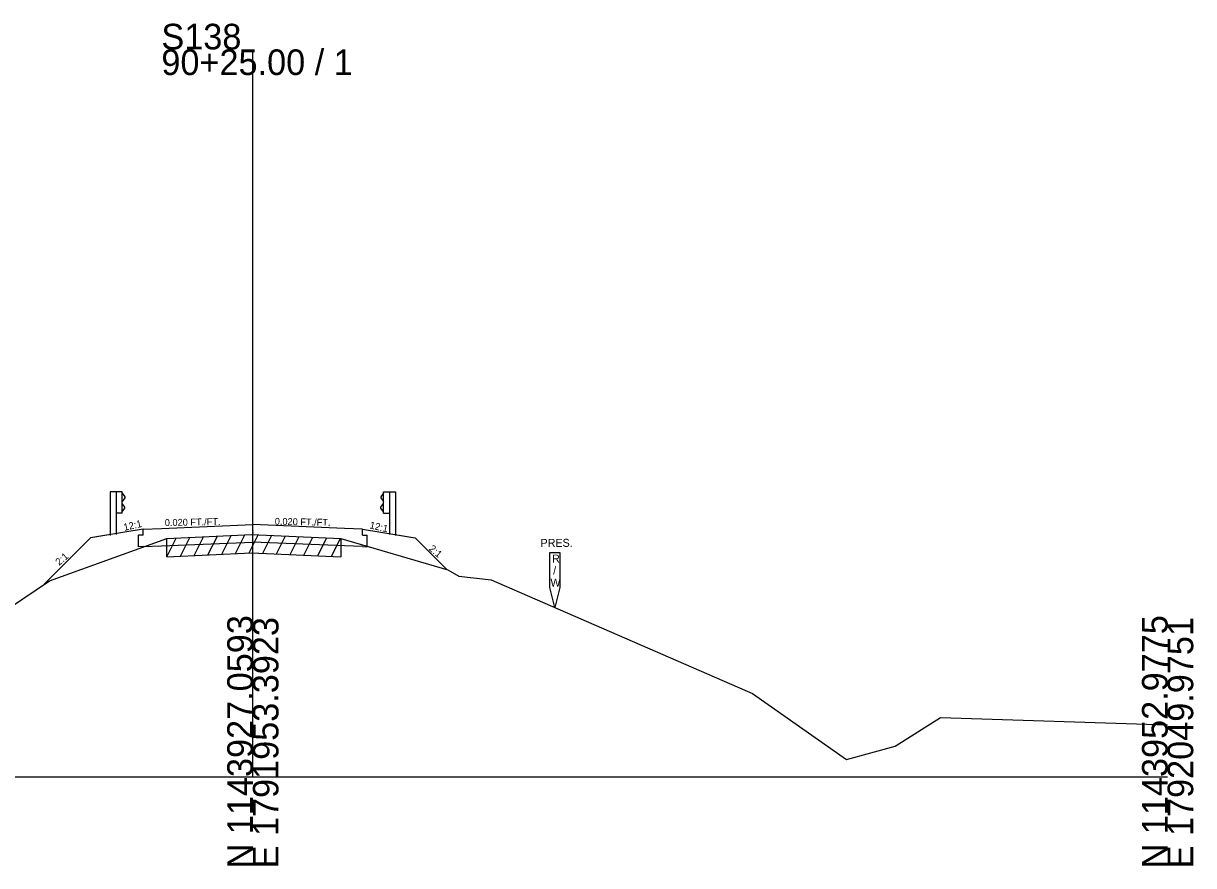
# Model space of a CAD drawing. Extents: x -26 to 1203, y -10 to 19606.
# Drawn here: x 1074.9 to 1202.8, y 490.3 to 582.4 of the extents above; entities that cross this region are included whole.
import ezdxf

# ---------------------------------------------------------------- set-up
doc = ezdxf.new("R2010")
doc.units = 0
for name, color, linetype in [('RD_EX_Driveway', 7, 'Continuous'), ('RD_GPK_XS_Cell', 7, 'Continuous'), ('RD_XS_Base', 7, 'Continuous'), ('RD_XS_EarthShd', 7, 'Continuous'), ('RD_XS_ExGround', 7, 'Continuous'), ('RD_XS_ExPaveRet', 7, 'Continuous'), ('RD_XS_ExRW', 7, 'Continuous'), ('RD_XS_GR', 7, 'Continuous'), ('RD_XS_Pave', 7, 'Continuous'), ('RD_XS_TieSlope', 7, 'Continuous'), ('RD_XS_TX_Slope', 7, 'Continuous')]:
    doc.layers.add(name, color=color, linetype=linetype)

msp = doc.modelspace()

# ---------------------------------------------------------------- linework, layer by layer
at = {"layer": 'RD_GPK_XS_Cell'}
for p, q in [((1100, 500), (1100, 579.55)), ((1000, 500), (1100, 500)), ((1100, 500), (1200, 500))]:
    msp.add_line(p, q, dxfattribs=at)
at = {"layer": 'RD_XS_Base'}
for p, q in [((1088, 526.45), (1088, 527.09)), ((1112, 526.45), (1112, 527.09)), ((1088, 526.45), (1087.5, 526.43)), ((1087.5, 525.16), (1087.5, 526.43)), ((1112, 526.45), (1112.5, 526.43)), ((1112.5, 525.16), (1112.5, 526.43)), ((1088, 525.18), (1087.5, 525.16)), ((1088, 525.18), (1090, 525.27)), ((1090, 525.27), (1100, 525.68)), ((1110, 525.27), (1100, 525.68)), ((1112, 525.18), (1110, 525.27)), ((1112, 525.18), (1112.5, 525.16))]:
    msp.add_line(p, q, dxfattribs=at)
at = {"layer": 'RD_XS_EarthShd'}
for p, q in [((1088, 527.09), (1086, 526.76)), ((1112, 527.09), (1114, 526.76)), ((1077.2, 521.08), (1082.25, 526.13)), ((1086, 526.76), (1082.25, 526.13)), ((1086, 526.76), (1082.5, 526.17)), ((1114, 526.76), (1117.5, 526.17)), ((1114, 526.76), (1117.75, 526.13))]:
    msp.add_line(p, q, dxfattribs=at)
at = {"layer": 'RD_XS_ExGround'}
msp.add_lwpolyline([(1000, 504.14), (1020.61, 502.38), (1030.88, 502.49), (1050.98, 502.72), (1059.01, 508.8), (1077.76, 521.46), (1090.59, 526.07), (1099.86, 526.52), (1109.63, 526.08), (1121.33, 522.66), (1122.51, 521.95), (1126.05, 521.54), (1154.62, 509.11), (1164.88, 501.91), (1170.21, 503.36), (1175.17, 506.5), (1200, 505.69)], dxfattribs=at)
at = {"layer": 'RD_XS_ExPaveRet'}
for p, q in [((1090.59, 524.07), (1091.62, 526.12)), ((1090.59, 524.07), (1090.59, 526.07)), ((1092.09, 524.14), (1093.12, 526.19)), ((1093.59, 524.21), (1094.62, 526.26)), ((1095.09, 524.29), (1096.12, 526.33)), ((1096.59, 524.36), (1097.62, 526.41)), ((1098.09, 524.43), (1099.12, 526.48)), ((1099.59, 524.5), (1100.58, 526.49)), ((1101.09, 524.46), (1102.07, 526.42)), ((1102.59, 524.4), (1103.57, 526.35)), ((1104.09, 524.33), (1105.07, 526.29)), ((1105.59, 524.26), (1106.57, 526.22)), ((1107.09, 524.2), (1108.07, 526.15)), ((1108.59, 524.13), (1109.57, 526.09)), ((1109.63, 526.08), (1109.63, 524.08)), ((1090.59, 524.07), (1099.86, 524.52)), ((1099.86, 524.52), (1109.63, 524.08))]:
    msp.add_line(p, q, dxfattribs=at)
at = {"layer": 'RD_XS_ExRW'}
msp.add_lwpolyline([(1132.45, 524.53), (1133.55, 524.53), (1133.55, 520.7), (1133, 518.52), (1132.45, 520.7)], close=True, dxfattribs=at)
at = {"layer": 'RD_XS_GR'}
for p, q in [((1084.4, 531.17), (1084.4, 526.41)), ((1085.06, 531.17), (1084.4, 531.17)), ((1085.06, 531.17), (1085.06, 526.52)), ((1085.73, 531.17), (1085.06, 531.17)), ((1085.73, 528.84), (1085.73, 531.17)), ((1085.73, 531.03), (1086, 530.63)), ((1114.27, 531.03), (1114, 530.63)), ((1114.27, 528.84), (1114.27, 531.17)), ((1114.27, 531.17), (1114.94, 531.17)), ((1114.94, 531.17), (1114.94, 526.52)), ((1114.94, 531.17), (1115.6, 531.17)), ((1115.6, 531.17), (1115.6, 526.41)), ((1086, 530.53), (1085.73, 530.13)), ((1086, 529.49), (1085.73, 529.89)), ((1086, 530.63), (1086, 530.53)), ((1114, 530.63), (1114, 530.53)), ((1114, 530.53), (1114.27, 530.13)), ((1114, 529.49), (1114.27, 529.89)), ((1085.73, 528.84), (1085.06, 528.84)), ((1085.73, 528.99), (1086, 529.39)), ((1086, 529.39), (1086, 529.49)), ((1114, 529.39), (1114, 529.49)), ((1114.27, 528.99), (1114, 529.39)), ((1114.27, 528.84), (1114.94, 528.84))]:
    msp.add_line(p, q, dxfattribs=at)
at = {"layer": 'RD_XS_Pave'}
for p, q in [((1088, 527.09), (1090, 527.17)), ((1090, 527.17), (1100, 527.59)), ((1110, 527.17), (1100, 527.59)), ((1112, 527.09), (1110, 527.17))]:
    msp.add_line(p, q, dxfattribs=at)
at = {"layer": 'RD_XS_TieSlope'}
msp.add_line((1117.75, 526.13), (1121.17, 522.71), dxfattribs=at)

# ---------------------------------------------------------------- texts
at = {"layer": 'RD_EX_Driveway'}
msp.add_text('544.26', height=0.0975, rotation=90, dxfattribs=at).set_placement((1100.1, 526.51))
at = {"layer": 'RD_GPK_XS_Cell'}
for s, p in [('S138', (1090, 579.55)), ('90+25.00 / 1', (1090, 576.75))]:
    msp.add_text(s, height=2.8, dxfattribs=at).set_placement(p)
for s, p in [('N 1143927.0593', (1100, 490)), ('E 1791953.3923', (1102.8, 490)), ('N 1143952.9775', (1200, 490)), ('E 1792049.9751', (1202.8, 490))]:
    msp.add_text(s, height=2.8, rotation=90, dxfattribs=at).set_placement(p)
at = {"layer": 'RD_XS_ExRW'}
for s, p in [('PRES.', (1131.45, 525.16)), ('R', (1132.71, 523.44)), ('/', (1132.83, 522.13)), ('W', (1132.53, 520.82))]:
    msp.add_text(s, height=0.875, dxfattribs=at).set_placement(p)
at = {"layer": 'RD_XS_TX_Slope'}
for s, height, rotation, p in [('0.020 FT./FT.', 0.7518, 358.8084, (1102.39, 527.58)), ('12:1', 0.778, 12.7511, (1085.95, 526.9)), ('0.020 FT./FT.', 0.7518, 1.1916, (1090.38, 527.43)), ('12:1', 0.778, 347.2489, (1112.71, 527.19)), ('2:1', 0.778, 319.3411, (1119.18, 524.86)), ('2:1', 0.778, 40.6589, (1078.82, 523.07))]:
    msp.add_text(s, height=height, rotation=rotation, dxfattribs=at).set_placement(p)

doc.saveas('drawing.dxf')
